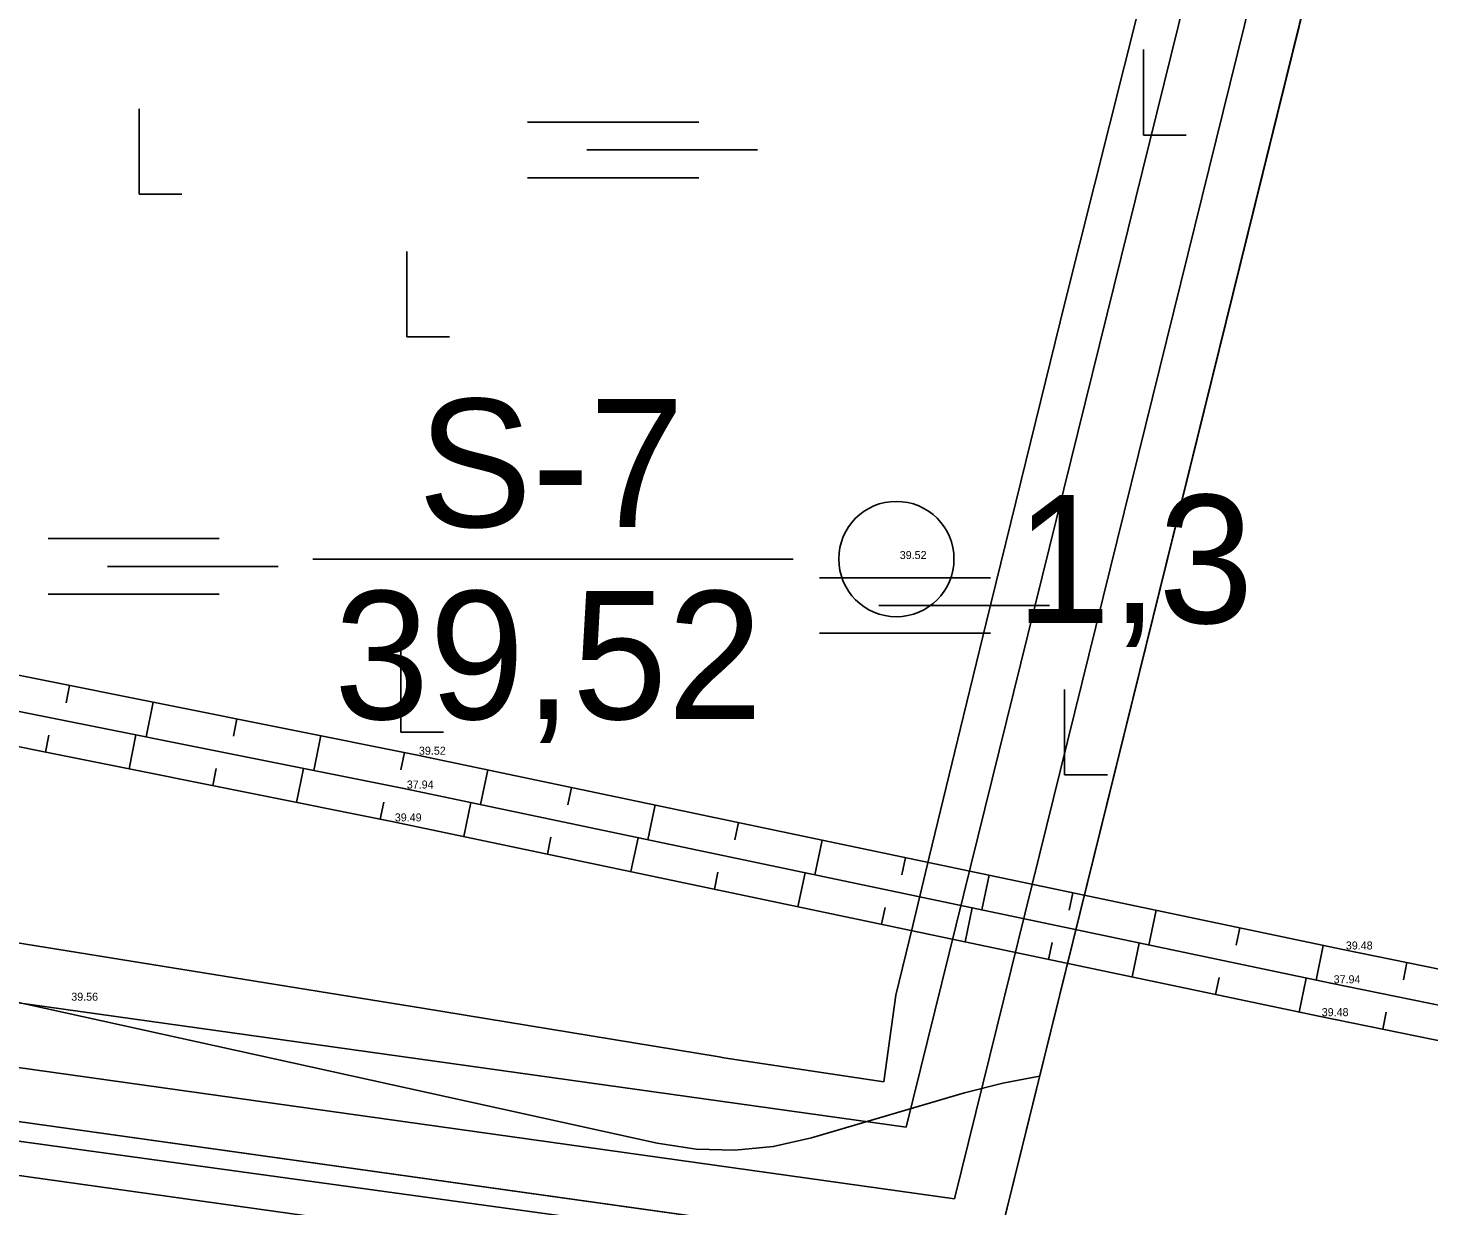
# Model space of a CAD drawing. Extents: x 544674 to 552202, y 6585829 to 6588119.
# Drawn here: x 550318.1 to 550370.7, y 6587156 to 6587200.1 of the extents above; entities that cross this region are included whole.
import ezdxf

# ---------------------------------------------------------------- set-up
doc = ezdxf.new("R2010")
doc.units = 0
for name, color, linetype in [('GEOLPUNKT', 7, 'Continuous'), ('HALJASTUS', 7, 'Continuous'), ('illumineerimisjooned', 7, 'Continuous'), ('kataster', 7, 'Continuous'), ('Lamami horisontaal_EH2000', 7, 'Continuous'), ('maardlad', 7, 'Continuous'), ('ME', 7, 'Continuous'), ('MOOTKORG-EH2000', 7, 'Continuous'), ('Plokid', 7, 'Continuous'), ('Plokid orig', 7, 'Continuous'), ('RB trass', 7, 'Continuous'), ('RELJEEF', 7, 'Continuous'), ('TM_taotletav', 7, 'Continuous')]:
    doc.layers.add(name, color=color, linetype=linetype)

# ---------------------------------------------------------------- blocks, each defined once
blk = doc.blocks.new('SOO')
at = {"layer": 'HALJASTUS'}
for p, q in [((-2.19, 0.65), (1.82, 0.65)), ((-0.8, 0), (3.2, 0)), ((-2.19, -0.65), (1.82, -0.65))]:
    blk.add_line(p, q, dxfattribs=at)
blk = doc.blocks.new('RAIESM')
at = {"layer": 'HALJASTUS'}
for p, q in [((0, 2), (0, 0)), ((0, 0), (1, 0))]:
    blk.add_line(p, q, dxfattribs=at)

msp = doc.modelspace()

# ---------------------------------------------------------------- linework, layer by layer
at = {"layer": 'GEOLPUNKT'}
msp.add_line((550328.813, 6587180.2), (550346.813, 6587180.2), dxfattribs=at)
msp.add_circle((550350.684, 6587180.2), 2.16, dxfattribs=at)
at = {"layer": 'illumineerimisjooned'}
msp.add_lwpolyline([(549385.759, 6587370.897), (549453.195, 6587391.496), (549657.69, 6587485.602), (549953.264, 6587514.367), (549959, 6587478.673), (549960.584, 6587470.411), (549966.491, 6587468.647), (550074.588, 6587526.998), (550194.651, 6587392.056), (550162.07, 6587337.455), (550384.802, 6587285.483), (550352.858, 6587156.225), (550166.563, 6587182.325), (550170.434, 6587196.945), (550126.763, 6587279.172), (549985.425, 6587249.939), (549966.482, 6587380.956), (549334.887, 6587309.084), (549332.256, 6587325.74), (549351.293, 6587327.741), (549373.837, 6587344.121)], close=True, dxfattribs=at)
msp.add_lwpolyline([(550355.877, 6587151.765), (550354.091, 6587152.013), (550163.771, 6587178.677), (550161.543, 6587178.997)], dxfattribs=at)
at = {"layer": 'kataster'}
for points in [[(550180.8, 6587345.43), (550389.72, 6587297.05), (550351.66, 6587143.04), (550161.05, 6587169.32), (550168.3, 6587196.7), (550125.7, 6587276.91), (549983.75, 6587247.55), (549964.78, 6587378.75), (549963.15, 6587426.56), (549994.89, 6587430.61), (549994.68, 6587461.94), (549962.32, 6587471.98), (549960.97, 6587479.02), (550024.32, 6587515.29), (550077.4, 6587541.89), (550209.46, 6587393.46)], [(550389.72, 6587297.05), (550525.6, 6587265.61), (550490.63, 6587124.15), (550351.66, 6587143.04)]]:
    msp.add_lwpolyline(points, close=True, dxfattribs=at)
at = {"layer": 'Lamami horisontaal_EH2000'}
msp.add_lwpolyline([(550167.936, 6587195.325), (550168.955, 6587195.143), (550170.626, 6587194.854), (550172.3, 6587194.579), (550173.976, 6587194.319), (550175.655, 6587194.074), (550182.374, 6587193.125), (550184.051, 6587192.871), (550185.722, 6587192.586), (550187.387, 6587192.269), (550189.047, 6587191.921), (550341.72, 6587158.311), (550343.176, 6587158.082), (550344.625, 6587158.039), (550346.068, 6587158.181), (550347.505, 6587158.509), (550353.239, 6587160.191), (550354.68, 6587160.561), (550356.053, 6587160.816)], dxfattribs=at)
at = {"layer": 'maardlad'}
msp.add_lwpolyline([(549329.95, 6587327.51), (549333.21, 6587306.88), (549964.78, 6587378.75), (549983.75, 6587247.55), (550125.7, 6587276.91), (550168.3, 6587196.7), (550164.05, 6587180.66), (550354.37, 6587153.99), (550387.23, 6587286.97), (550165.19, 6587338.78), (550197.12, 6587392.29), (550075.03, 6587529.51), (549966.27, 6587470.8), (549962.32, 6587471.98), (549960.97, 6587479.02), (549954.94, 6587516.54), (549657.16, 6587487.56), (549464.02, 6587398.68), (549961.32, 6587453.7), (549963.15, 6587426.56), (549380.16, 6587363.23), (549372.23, 6587345.42), (549350.55, 6587329.67)], close=True, dxfattribs=at)
at = {"layer": 'ME'}
msp.add_lwpolyline([(549384.302, 6587372.543), (549452.481, 6587393.37), (549657.16, 6587487.56), (549954.94, 6587516.54), (549960.97, 6587479.02), (549962.32, 6587471.98), (549966.27, 6587470.8), (550075.03, 6587529.51), (550197.12, 6587392.29), (550165.19, 6587338.78), (550387.23, 6587286.97), (550354.367, 6587153.994), (550164.052, 6587180.657), (550168.3, 6587196.7), (550125.7, 6587276.91), (549983.75, 6587247.55), (549964.78, 6587378.75), (549333.21, 6587306.88), (549329.952, 6587327.509), (549350.55, 6587329.674), (549372.228, 6587345.424), (549384.302, 6587372.543)], dxfattribs=at)
at = {"layer": 'Plokid'}
msp.add_lwpolyline([(549387.506, 6587368.921), (549454.051, 6587389.248), (549658.325, 6587483.253), (549951.252, 6587511.76), (549956.636, 6587478.257), (549958.501, 6587468.528), (549966.757, 6587466.063), (550074.057, 6587523.985), (550191.689, 6587391.775), (550158.326, 6587335.864), (550381.889, 6587283.698), (550351.048, 6587158.902), (550169.575, 6587184.327), (550172.995, 6587197.24), (550128.039, 6587281.887), (549987.436, 6587252.806), (549968.524, 6587383.604), (549336.899, 6587311.728), (549335.021, 6587323.618), (549352.183, 6587325.422), (549375.768, 6587342.557)], close=True, dxfattribs=at)
msp.add_lwpolyline([(550257.361, 6587175.399), (550272.797, 6587172.957), (550293.958, 6587169.584), (550308.28, 6587167.336), (550332.924, 6587163.363), (550344.043, 6587161.537), (550344.21, 6587161.51), (550350.21, 6587160.609), (550350.659, 6587163.854), (550351.298, 6587166.466), (550351.914, 6587169.025), (550353.205, 6587174.329), (550354.045, 6587177.812), (550357.016, 6587189.857), (550365.295, 6587222.813), (550369.286, 6587239.053)], dxfattribs=at)
at = {"layer": 'Plokid orig'}
msp.add_lwpolyline([(549384.302, 6587372.543), (549452.481, 6587393.37), (549657.16, 6587487.56), (549954.94, 6587516.54), (549960.97, 6587479.02), (549962.32, 6587471.98), (549966.27, 6587470.8), (550075.03, 6587529.51), (550197.12, 6587392.29), (550165.19, 6587338.78), (550387.23, 6587286.97), (550354.367, 6587153.994), (550164.052, 6587180.657), (550168.3, 6587196.7), (550125.7, 6587276.91), (549983.75, 6587247.55), (549964.78, 6587378.75), (549333.21, 6587306.88), (549329.952, 6587327.509), (549350.55, 6587329.674), (549372.228, 6587345.424), (549384.302, 6587372.543)], dxfattribs=at)
at = {"layer": 'RB trass'}
for points in [[(548929.136, 6587248.847), (549339.305, 6587192.93), (549702.887, 6587142.954), (549957.782, 6587106.442), (549964.116, 6587117.004), (549987.042, 6587140.695), (549996.694, 6587148.391), (550016.151, 6587163.33), (550041.791, 6587174.949), (550059.588, 6587180.382), (550085.681, 6587185.814), (550124.443, 6587185.663), (550159.585, 6587180.834), (550313.578, 6587158.954), (550396.079, 6587147.637), (550426.018, 6587143.412)], [(550426.018, 6587143.412), (550396.079, 6587147.637), (550313.578, 6587158.954), (550159.585, 6587180.834), (550124.443, 6587185.663), (550085.681, 6587185.814), (550059.588, 6587180.382), (550041.791, 6587174.949), (550016.151, 6587163.33), (549996.694, 6587148.391), (549987.042, 6587140.695), (549964.116, 6587117.004), (549957.782, 6587106.442), (549702.887, 6587142.954), (549339.305, 6587192.93), (548929.136, 6587248.847)]]:
    msp.add_lwpolyline(points, dxfattribs=at)
at = {"layer": 'RELJEEF'}
for p, q in [((550319.558, 6587174.813), (550319.689, 6587175.466)), ((550322.826, 6587174.837), (550322.565, 6587173.532)), ((550325.833, 6587173.556), (550325.964, 6587174.209)), ((550318.912, 6587173.602), (550318.785, 6587172.966)), ((550321.922, 6587172.337), (550322.177, 6587173.609)), ((550329.102, 6587173.581), (550328.841, 6587172.275)), ((550332.106, 6587172.301), (550332.24, 6587172.953)), ((550325.188, 6587172.345), (550325.06, 6587171.709)), ((550328.198, 6587171.081), (550328.453, 6587172.353)), ((550335.372, 6587172.299), (550335.099, 6587170.994)), ((550338.367, 6587170.989), (550338.504, 6587171.642)), ((550331.466, 6587171.088), (550331.336, 6587170.453)), ((550334.468, 6587169.799), (550334.734, 6587171.071)), ((550341.636, 6587170.984), (550341.361, 6587169.679)), ((550344.63, 6587169.673), (550344.767, 6587170.326)), ((550337.733, 6587169.777), (550337.6, 6587169.142)), ((550340.732, 6587168.484), (550340.999, 6587169.755)), ((550347.899, 6587169.668), (550347.625, 6587168.363)), ((550350.893, 6587168.358), (550351.03, 6587169.01)), ((550343.997, 6587168.461), (550343.863, 6587167.826)), ((550346.995, 6587167.168), (550347.262, 6587168.439)), ((550354.162, 6587168.353), (550353.888, 6587167.047)), ((550357.157, 6587167.042), (550357.294, 6587167.695)), ((550350.26, 6587167.146), (550350.127, 6587166.51)), ((550353.258, 6587165.853), (550353.525, 6587167.124)), ((550360.425, 6587167.037), (550360.151, 6587165.732)), ((550363.42, 6587165.727), (550363.557, 6587166.379)), ((550356.523, 6587165.83), (550356.39, 6587165.195)), ((550359.522, 6587164.537), (550359.789, 6587165.808)), ((550366.689, 6587165.721), (550366.418, 6587164.416)), ((550369.69, 6587164.425), (550369.823, 6587165.078)), ((550362.787, 6587164.515), (550362.653, 6587163.879)), ((550365.785, 6587163.221), (550366.049, 6587164.493)), ((550369.05, 6587163.214), (550368.919, 6587162.578))]:
    msp.add_line(p, q, dxfattribs=at)
for points in [[(550398.043, 6587159.325), (550367.423, 6587165.567), (550332.675, 6587172.866), (550294.453, 6587180.518), (550256.355, 6587189.381), (550224.871, 6587196.57), (550148.956, 6587215.723), (550109.371, 6587224.792)], [(550397.586, 6587158.058), (550366.966, 6587164.3), (550332.219, 6587171.599), (550293.997, 6587179.251), (550255.899, 6587188.114), (550224.415, 6587195.303), (550148.499, 6587214.457), (550108.915, 6587223.525)], [(550397.139, 6587156.825), (550366.519, 6587163.067), (550331.771, 6587170.366), (550293.549, 6587178.018), (550255.451, 6587186.881), (550223.967, 6587194.07), (550148.052, 6587213.223), (550108.467, 6587222.292)]]:
    msp.add_lwpolyline(points, dxfattribs=at)
at = {"layer": 'TM_taotletav'}
msp.add_lwpolyline([(549693.559, 6587512.96), (549937.666, 6587624.137), (549954.94, 6587516.54), (549960.97, 6587479.02), (550024.32, 6587515.29), (550077.4, 6587541.89), (550209.46, 6587393.46), (550180.8, 6587345.43), (550389.72, 6587297.05), (550391.99, 6587335.53), (550478.21, 6587332.87), (550525.6, 6587265.61), (550517.53, 6587232.967), (550493.238, 6587134.698), (550354.367, 6587153.994), (550164.052, 6587180.657), (549967.775, 6587208.824), (549954.259, 6587302.117), (549759.8, 6587281.779)], dxfattribs=at)

# ---------------------------------------------------------------- block references
at = {"layer": 'HALJASTUS', "xscale": 1.6, "yscale": 1.6000000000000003}
for name, p in [('RAIESM', (550359.944, 6587196.091)), ('RAIESM', (550322.295, 6587193.874)), ('SOO', (550340.362, 6587195.532)), ('RAIESM', (550332.332, 6587188.525)), ('SOO', (550322.385, 6587179.925)), ('SOO', (550351.302, 6587178.458)), ('RAIESM', (550332.105, 6587173.717)), ('RAIESM', (550356.993, 6587172.106))]:
    msp.add_blockref(name, p, dxfattribs=at)

# ---------------------------------------------------------------- texts
at = {"layer": 'GEOLPUNKT'}
for s, p in [('S-7', (550332.747, 6587181.4)), ('1,3', (550355.15, 6587177.8)), ('39,52', (550329.603, 6587174.2))]:
    msp.add_text(s, height=4.8, dxfattribs=at).set_placement(p)
at = {"layer": 'MOOTKORG-EH2000'}
for s, p in [(' 39.52', (550350.7, 6587180.2)), (' 39.52', (550332.675, 6587172.866)), (' 39.52', (550332.675, 6587172.866)), (' 37.94', (550332.219, 6587171.599)), (' 37.94', (550332.219, 6587171.599)), (' 39.49', (550331.771, 6587170.366)), (' 39.49', (550331.771, 6587170.366)), (' 39.48', (550367.423, 6587165.567)), (' 39.48', (550367.423, 6587165.567)), (' 37.94', (550366.966, 6587164.3)), (' 37.94', (550366.966, 6587164.3)), (' 39.56', (550319.641, 6587163.646)), (' 39.48', (550366.519, 6587163.067)), (' 39.48', (550366.519, 6587163.067))]:
    msp.add_text(s, height=0.3, dxfattribs=at).set_placement(p)

doc.saveas('drawing.dxf')
